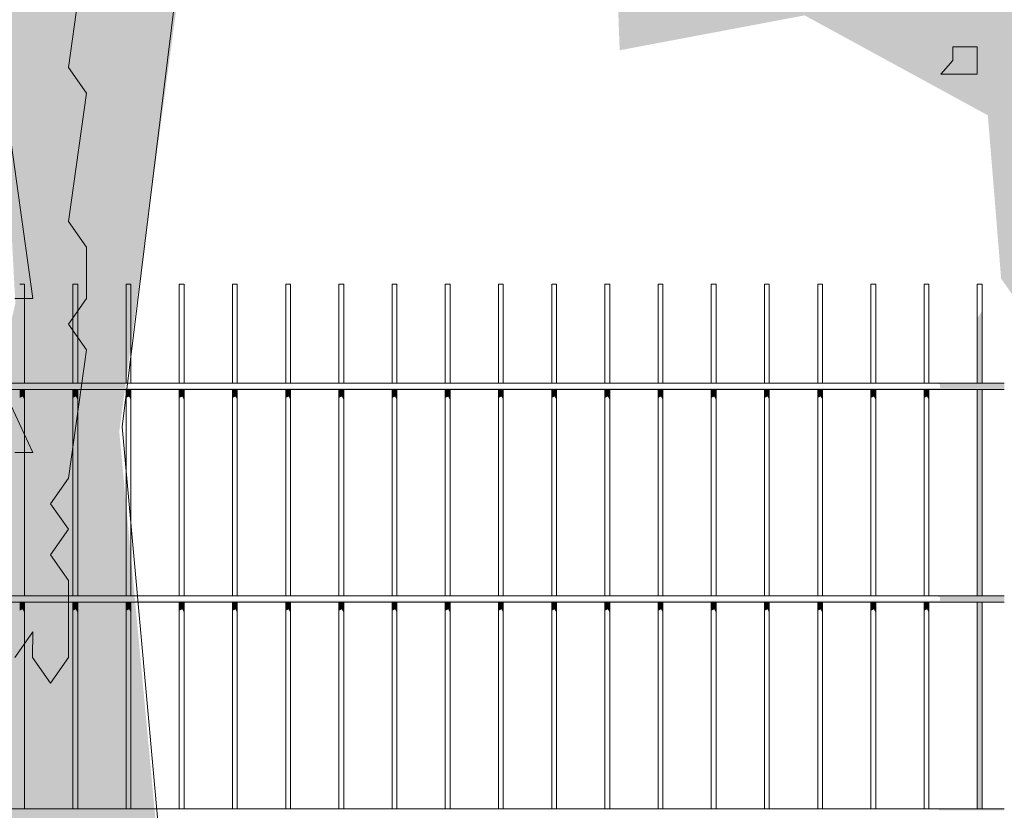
# Model space of a CAD drawing. Header units: metres. Extents: x -111 to -1, y -8 to 26.
# Tile 651 of 656: x -10.317 to -9.392, y 0.137 to 0.88. Entities that reach past the tile are written whole.
import ezdxf

# ---------------------------------------------------------------- set-up
doc = ezdxf.new("R2010")
doc.units = ezdxf.units.M
doc.header["$MEASUREMENT"] = 0
for name, color, linetype in [('40 Absturzsicherung', 7, 'Continuous'), ('60 Pflanzen außen', 7, 'Continuous'), ('94 Genehmigungsplanung Bemaßung', 7, 'Continuous')]:
    doc.layers.add(name, color=color, linetype=linetype)
doc.styles.add('ERSTELLTER_STIL_2', font='arial.ttf')
doc.dimstyles.new('ERSTELLTER_STIL__1', dxfattribs={"dimtxt": 0.25, "dimasz": 0.19, "dimexe": 0.18, "dimexo": 0.1, "dimgap": 0, "dimtad": 1, "dimtih": 1, "dimtoh": 1, "dimzin": 0, "dimdsep": 46, "dimtxsty": 'ERSTELLTER_STIL_2', "dimblk": 'ARROWHEAD_6', "dimblk1": 'ARROWHEAD_6', "dimblk2": 'ARROWHEAD_6', "dimcen": 0.09, "dimclrd": 7, "dimclre": 7, "dimclrt": 7, "dimazin": 0, "dimtfac": 1, "dimtdec": 4, "dimtmove": 0, "dimatfit": 3, "dimfxl": 1, "dimtolj": 1, "dimtzin": 0, "dimarcsym": 0})

# ---------------------------------------------------------------- blocks, each defined once
blk = doc.blocks.new('Laubbäume 27[13]_1', base_point=(-10.10976, -0.27385))
at = {"layer": '60 Pflanzen außen', "linetype": 'Continuous', "lineweight": 0, "true_color": 0xffffff}
h = blk.add_hatch(color=7, dxfattribs=at)
h.paths.add_polyline_path([(-9.02954, 1.64617), (-9.0348, 1.68258), (-9.47135, 1.53293), (-9.53446, 1.52485), (-9.68173, 1.47631), (-9.69488, 1.50868), (-9.48185, 1.67858), (-9.44503, 1.72308), (-9.32406, 1.76757), (-9.27672, 1.8323), (-9.13471, 1.90511), (-9.12681, 1.94961), (-9.27146, 1.86871), (-9.35562, 1.78375), (-9.42662, 1.77162), (-9.52656, 1.67858), (-9.65936, 1.60375), (-9.80534, 1.37923), (-10.03931, 1.24988), (-10.08227, 1.34627), (-10.07619, 1.41971), (-10.13929, 1.58964), (-10.11036, 1.64223), (-9.99202, 1.64222), (-9.82897, 1.67861), (-9.76586, 1.6867), (-9.67645, 1.71096), (-9.78689, 1.74738), (-9.86579, 1.69075), (-10.00779, 1.69077), (-10.13665, 1.65841), (-10.23657, 1.76361), (-10.2313, 1.85262), (-10.14715, 1.88902), (-10.10769, 2.02252), (-10.08139, 2.05084), (-9.92888, 1.93755), (-9.87366, 1.92945), (-9.86839, 1.96586), (-9.92888, 1.96587), (-10.02617, 2.03061), (-10.0472, 2.09534), (-9.91571, 2.19243), (-9.80263, 2.22073), (-9.70532, 2.32996), (-9.71452, 2.36839), (-9.78421, 2.26119), (-9.89203, 2.24097), (-10.06561, 2.12771), (-10.16816, 2.12772), (-10.18574, 2.16162), (-10.13817, 2.23478), (-9.83635, 2.41763), (-9.71144, 2.44459), (-9.57773, 2.76486), (-9.40241, 2.86936), (-9.31037, 2.89632), (-9.41555, 2.89633), (-9.59088, 2.77835), (-9.72459, 2.46482), (-9.76184, 2.46145), (-9.77718, 2.4918), (-10.09057, 2.29628), (-10.15212, 2.23283), (-10.16607, 2.25429), (-10.0646, 2.41037), (-9.88467, 2.58989), (-9.84836, 2.59379), (-9.72752, 2.69512), (-9.67204, 2.73576), (-9.81295, 2.66668), (-9.83144, 2.69107), (-9.79269, 2.73984), (-9.69933, 2.81706), (-9.81206, 2.74662), (-9.88957, 2.65314), (-9.92832, 2.68837), (-10.03136, 2.68973), (-10.02872, 2.67076), (-9.98733, 2.66399), (-9.94505, 2.68295), (-9.92128, 2.64637), (-9.94791, 2.62692), (-10.06966, 2.52938), (-10.11912, 2.52938), (-10.13687, 2.55085), (-10.13434, 2.56841), (-10.10389, 2.61523), (-10.11531, 2.64645), (-10.08486, 2.69327), (-10.1191, 2.74595), (-10.13685, 2.81229), (-10.03868, 2.92771), (-9.98085, 2.90897), (-9.91085, 2.93706), (-9.89867, 2.90896), (-9.90476, 2.89023), (-9.87128, 2.89257), (-9.89715, 2.95813), (-9.98237, 2.93238), (-10.01889, 2.98858), (-9.97018, 3.10564), (-9.68177, 3.31749), (-9.61557, 3.41933), (-9.58969, 3.41933), (-9.60187, 3.43338), (-9.57599, 3.47084), (-9.47707, 3.48956), (-9.36157, 3.58579), (-9.37053, 3.59959), (-9.34922, 3.6745), (-9.33704, 3.75411), (-9.36139, 3.75879), (-9.37205, 3.67685), (-9.39184, 3.56447), (-9.49077, 3.51297), (-9.51512, 3.51063), (-9.52577, 3.49893), (-9.54555, 3.51298), (-9.64905, 3.42168), (-9.66426, 3.45211), (-9.68405, 3.36549), (-9.97018, 3.13139), (-10.0204, 3.1033), (-10.03562, 3.09862), (-10.05273, 3.12562), (-9.87394, 3.26652), (-9.85104, 3.29497), (-9.84928, 3.31936), (-10.02367, 3.15678), (-10.03512, 3.1744), (-10.03511, 3.22724), (-9.9347, 3.36679), (-9.88562, 3.60104), (-9.84819, 3.65862), (-9.86932, 3.67759), (-9.78301, 3.77649), (-9.56371, 3.87267), (-9.54697, 3.89706), (-9.50999, 3.87131), (-9.49854, 3.87537), (-9.52848, 3.8957), (-9.51526, 3.92144), (-9.72047, 3.82662), (-9.78344, 3.80291), (-9.83233, 3.72772), (-9.84906, 3.75618), (-9.8169, 3.94112), (-9.78211, 3.99463), (-9.8006, 3.99734), (-9.81546, 4.01772), (-9.67594, 4.21282), (-9.62522, 4.21281), (-9.49965, 4.36108), (-9.65565, 4.21867), (-9.66072, 4.23623), (-9.44764, 4.4957), (-9.44003, 4.52496), (-9.53389, 4.40596), (-9.66199, 4.26159), (-9.72541, 4.16404), (-9.7457, 4.16405), (-9.76599, 4.19331), (-9.81292, 4.12113), (-9.82814, 4.11333), (-9.84716, 4.13674), (-9.71145, 4.29281), (-9.58552, 4.54893), (-9.56758, 4.55979), (-9.55172, 4.60206), (-9.51471, 4.83781), (-9.51154, 4.87846), (-9.51153, 4.92235), (-9.5221, 4.93861), (-9.52633, 4.88821), (-9.57918, 4.83294), (-9.55064, 4.83456), (-9.52845, 4.80854), (-9.56018, 4.61019), (-9.63153, 4.47815), (-9.66704, 4.4684), (-9.67846, 4.44694), (-9.66578, 4.42938), (-9.681, 4.3611), (-9.76091, 4.26355), (-9.78247, 4.27526), (-9.78246, 4.33379), (-9.79641, 4.33965), (-9.82939, 4.28892), (-9.95112, 4.43136), (-9.92194, 4.5016), (-9.96761, 4.42941), (-10.00058, 4.47429), (-9.91559, 4.6967), (-10.00057, 4.5016), (-10.02213, 4.53282), (-10.01579, 4.47234), (-10.03482, 4.44698), (-10.06779, 4.49771), (-10.05256, 4.56989), (-10.08932, 4.74354), (-10.08754, 4.78412), (-10.08449, 4.8567), (-10.05405, 4.95972), (-10.05053, 5.13969), (-10.05051, 5.27792), (-10.0505, 5.46672), (-10.07459, 5.54763), (-10.07462, 5.32175), (-10.07463, 5.16329), (-10.10313, 5.04529), (-10.08448, 4.99718), (-10.08601, 4.9527), (-10.14612, 4.893), (-10.18645, 4.95505), (-10.11646, 4.78179), (-10.07083, 4.5219), (-10.08148, 4.49381), (-10.0328, 4.32991), (-10.01606, 4.31118), (-10.03281, 4.28543), (-10.07085, 4.28075), (-10.05411, 4.24797), (-10.08305, 4.02555), (-10.08458, 3.96936), (-10.10132, 3.94829), (-10.13783, 4.06302), (-10.14543, 4.13794), (-10.16978, 4.20818), (-10.2215, 4.42826), (-10.20477, 4.2831), (-10.15457, 4.09111), (-10.15153, 4.01151), (-10.15154, 3.99746), (-10.11654, 3.94829), (-10.1348, 3.92254), (-10.10286, 3.79845), (-10.1196, 3.72821), (-10.10288, 3.53389), (-10.16985, 3.45663), (-10.20333, 3.41683), (-10.27029, 3.43791), (-10.28703, 3.47069), (-10.15157, 3.6533), (-10.1546, 3.7329), (-10.17287, 3.72822), (-10.19114, 3.62521), (-10.23526, 3.69311), (-10.22158, 3.58541), (-10.30072, 3.49879), (-10.43614, 3.70717), (-10.4544, 3.74932), (-10.49491, 3.92192), (-10.54069, 4.06826), (-10.54069, 4.13058), (-10.54068, 4.18071), (-10.52482, 4.2593), (-10.52041, 4.3013), (-10.52041, 4.40156), (-10.53626, 4.40563), (-10.55477, 4.16175), (-10.55302, 4.11839), (-10.51107, 3.89367), (-10.50157, 3.84766), (-10.40724, 3.58308), (-10.41638, 3.55265), (-10.49398, 3.68845), (-10.58374, 3.90385), (-10.65678, 4.01624), (-10.66972, 3.97527), (-10.55332, 3.79615), (-10.5381, 3.73294), (-10.55028, 3.71421), (-10.50691, 3.68494), (-10.45594, 3.6065), (-10.40726, 3.41685), (-10.41943, 3.3911), (-10.35401, 3.22486), (-10.33324, 3.10468), (-10.36812, 3.05103), (-10.35417, 3.02956), (-10.50384, 2.74668), (-10.57992, 2.86375), (-10.54695, 2.90667), (-10.47846, 2.90666), (-10.45944, 2.93983), (-10.56215, 3.00617), (-10.57483, 3.02763), (-10.57611, 2.9652), (-10.58879, 2.93984), (-10.62303, 3.01203), (-10.62302, 3.08032), (-10.44799, 3.29492), (-10.58623, 3.17201), (-10.62809, 3.12324), (-10.72699, 3.27543), (-10.72382, 3.29007), (-10.77644, 3.37104), (-10.75995, 3.3886), (-10.79166, 3.39055), (-10.9641, 3.69884), (-10.94507, 3.8237), (-10.91336, 3.9115), (-10.89179, 4.01685), (-10.90827, 3.99734), (-10.93238, 3.87638), (-10.97677, 3.85102), (-11.00974, 3.92321), (-10.99451, 4.0032), (-10.94631, 4.1066), (-10.91206, 4.15928), (-10.88036, 4.16123), (-10.91205, 4.25098), (-10.90571, 4.29585), (-10.9463, 4.23342), (-10.93489, 4.21391), (-10.96026, 4.11831), (-10.98081, 4.09217), (-10.99755, 4.02428), (-11.01506, 3.98799), (-11.0782, 4.08516), (-11.07363, 4.14369), (-11.17862, 4.30524), (-11.19536, 4.38485), (-11.20449, 4.37783), (-11.20145, 4.34505), (-11.21668, 4.20457), (-11.22581, 4.19287), (-11.17864, 4.08751), (-11.17865, 4.04302), (-11.19615, 4.02078), (-11.23952, 4.08751), (-11.3156, 4.14371), (-11.28213, 4.08518), (-11.11398, 3.92712), (-11.02953, 3.79717), (-11.04475, 3.77376), (-10.97932, 3.67308), (-10.95803, 3.55368), (-10.95955, 3.5326), (-10.97934, 3.50217), (-11.12846, 3.73163), (-11.1452, 3.73163), (-11.06303, 3.58178), (-10.84462, 3.27043), (-10.75511, 3.02541), (-10.73879, 3.00432), (-10.76415, 2.98318), (-10.79374, 2.98481), (-10.82333, 3.00758), (-10.8096, 2.97994), (-10.67116, 2.88075), (-10.64052, 2.81246), (-10.63947, 2.78481), (-10.65638, 2.77018), (-10.98187, 2.86777), (-11.02562, 2.89691), (-11.07279, 2.93905), (-11.12758, 2.91096), (-10.85214, 2.79856), (-10.84606, 2.76578), (-10.77149, 2.77982), (-10.75475, 2.76343), (-10.74257, 2.7845), (-10.61018, 2.74234), (-10.59039, 2.71425), (-10.5904, 2.65806), (-10.61095, 2.63582), (-10.54932, 2.54099), (-10.53716, 2.40988), (-10.45196, 2.18277), (-10.45197, 2.08209), (-10.47023, 2.06805), (-10.77307, 2.09383), (-10.77307, 2.11256), (-10.77307, 2.17343), (-10.79741, 2.1828), (-10.79742, 2.11022), (-10.81343, 2.07947), (-10.84516, 2.08451), (-10.79517, 2.00758), (-10.80765, 1.99403), (-10.59483, 1.79755), (-10.47301, 1.71963), (-10.4576, 1.69366), (-10.45761, 1.6293), (-10.44146, 1.65414), (-10.42054, 1.6547), (-10.40697, 1.63381), (-10.40697, 1.58526), (-10.41643, 1.57139), (-10.4073, 1.5461), (-10.33975, 1.44214), (-10.33558, 1.3929), (-10.30381, 1.34402), (-10.38296, 1.2457), (-10.42207, 1.2464), (-10.45173, 1.29204), (-10.40677, 1.36119), (-10.40676, 1.46416), (-10.45833, 1.3022), (-10.5826, 1.49342), (-10.60467, 1.48991), (-10.52022, 1.35996), (-10.45479, 1.21948), (-10.45479, 1.19607), (-10.47001, 1.17734), (-10.70892, 1.43724), (-10.54001, 1.21246), (-10.55676, 1.19842), (-10.68915, 1.24292), (-10.89153, 1.43258), (-10.99501, 1.51687), (-11.12738, 1.77677), (-11.2065, 1.943), (-11.29629, 2.00857), (-11.03001, 1.56136), (-11.04371, 1.53561), (-11.13349, 1.58712), (-10.8282, 1.36569), (-10.80935, 1.33926), (-10.82587, 1.31839), (-10.79166, 1.31793), (-10.74014, 1.2451), (-10.47016, 1.15539), (-10.39678, 1.04248), (-10.38736, 1.0517), (-10.336, 0.93126), (-10.336, 0.88421), (-10.33906, 0.86163), (-10.33173, 0.80988), (-10.32142, 0.61378), (-10.33798, 0.54241), (-10.35684, 0.2353), (-10.33911, 0.20801), (-10.37279, -0.17775), (-10.37279, -0.27373), (-10.35934, -0.25021), (-10.32203, -0.25021), (-10.3043, -0.27091), (-10.27127, -0.22716), (-10.23732, -0.22716), (-10.22142, -0.25163), (-10.20399, -0.22482), (-10.15446, -0.24834), (-10.22375, 0.49335), (-10.16791, 0.90697), (-10.12351, 1.02013), (-10.07404, 1.09622), (-10.00403, 1.17074), (-9.95525, 1.17696), (-9.62125, 1.44394), (-9.48976, 1.50461)])
h.paths.add_polyline_path([(-9.81332, 4.06667), (-9.8666, 3.86767), (-9.85392, 3.85011), (-9.86407, 3.82474), (-9.86408, 3.75451), (-9.89959, 3.69988), (-9.8996, 3.62769), (-9.94906, 3.6277), (-10.01627, 3.62185), (-10.03402, 3.66282), (-10.03401, 3.75257), (-9.96362, 3.86085), (-9.91352, 3.95547), (-9.86722, 4.02668)], flags=0)
h.paths.add_polyline_path([(-9.87799, 4.09204), (-10.05239, 3.82379), (-10.03272, 4.01401), (-9.99974, 4.12327), (-10.01876, 4.16034), (-10.0048, 4.1857), (-10.00099, 4.23058), (-9.96167, 4.37885), (-9.85515, 4.28324), (-9.84628, 4.2052)], flags=0)
h.paths.add_polyline_path([(-9.84942, 2.61655), (-9.8845, 2.5918), (-9.88624, 2.59099), (-10.01513, 2.4806), (-10.03225, 2.49718), (-9.98394, 2.5715), (-9.92445, 2.63932), (-9.87055, 2.63931)], flags=0)
h.paths.add_polyline_path([(-9.9712, 3.55724), (-10.03697, 3.28472), (-10.06619, 3.22854), (-10.06985, 3.14706), (-10.08446, 3.14706), (-10.08811, 3.19763), (-10.1155, 3.22292), (-10.01686, 3.53196)], flags=0)
h.paths.add_polyline_path([(-10.08862, 2.39583), (-10.11144, 2.40286), (-10.18603, 2.28814), (-10.18298, 2.33965), (-10.13426, 2.48949), (-10.06426, 2.47543)], flags=0)
h.paths.add_polyline_path([(-10.12974, 2.08679), (-10.13735, 2.05167), (-10.20128, 1.91822), (-10.21344, 2.01656), (-10.183, 2.11255)], flags=0)
h.paths.add_polyline_path([(-10.17117, 3.12583), (-10.18519, 3.10754), (-10.22299, 3.10232), (-10.27056, 3.07815), (-10.27055, 3.10167), (-10.28669, 3.1265), (-10.25483, 3.19641), (-10.23784, 3.18007), (-10.18771, 3.31859)], flags=0)
h.paths.add_polyline_path([(-10.19748, 2.98165), (-10.21758, 2.89455), (-10.26232, 2.96339), (-10.21574, 3.06593), (-10.20661, 3.0266), (-10.22122, 3.00974)], flags=0)
h.paths.add_polyline_path([(-10.23716, 3.34838), (-10.22188, 3.31733), (-10.25857, 3.31074), (-10.30567, 3.24677), (-10.32097, 3.17902), (-10.32096, 3.22607), (-10.3711, 3.34369), (-10.35642, 3.36156), (-10.35641, 3.41519), (-10.37231, 3.43966), (-10.39004, 3.57891), (-10.3191, 3.49046), (-10.28669, 3.43965), (-10.26988, 3.41377), (-10.22126, 3.36908)], flags=0)
h.paths.add_polyline_path([(-10.42084, 1.70483), (-10.50453, 1.80317), (-10.62703, 1.85118), (-10.66887, 1.91557), (-10.77387, 1.99518), (-10.77691, 2.06308), (-10.58285, 2.06103), (-10.45045, 2.02122), (-10.36829, 1.89478), (-10.38351, 1.87137), (-10.32078, 1.71216), (-10.3208, 1.48718)], flags=0)
h.paths.add_polyline_path([(-10.32077, 3.02745), (-10.33913, 2.86148), (-10.35235, 2.83099), (-10.323, 2.76776), (-10.3751, 2.75986), (-10.38538, 2.73728), (-10.40373, 2.75874), (-10.42134, 2.76326), (-10.41987, 2.81068), (-10.38867, 2.85866), (-10.37436, 2.84229), (-10.35748, 2.8389), (-10.3472, 2.87616), (-10.36885, 2.90947), (-10.37142, 2.92923), (-10.356, 2.95858)], flags=0)
h.paths.add_polyline_path([(-10.33839, 2.56864), (-10.35666, 2.54288), (-10.33535, 2.52415), (-10.33536, 2.44923), (-10.37722, 2.38485), (-10.35667, 2.35324), (-10.33538, 2.21042), (-10.35517, 2.17999), (-10.36886, 2.21277), (-10.38865, 2.18467), (-10.35365, 2.10507), (-10.37192, 2.08868), (-10.48754, 2.49607), (-10.47384, 2.52885), (-10.49818, 2.62016), (-10.46925, 2.7302), (-10.33382, 2.63887)], flags=0)
h.paths.add_polyline_path([(-10.55585, 2.93297), (-10.55646, 2.95556), (-10.53994, 2.98472), (-10.48919, 2.93297)], flags=0)
h.paths.add_polyline_path([(-10.6921, 3.00652), (-10.76108, 3.12621), (-10.74126, 3.12621), (-10.72511, 3.15105), (-10.77868, 3.1996), (-10.87333, 3.48414), (-10.7596, 3.24815), (-10.70823, 3.15105), (-10.70604, 3.12056), (-10.72218, 3.10024), (-10.65834, 3.03136), (-10.65835, 2.91168)], flags=0)
h.paths.add_polyline_path([(-10.98018, 3.75646), (-10.99294, 3.75923), (-10.9942, 3.78069), (-11.11023, 3.95923), (-11.19454, 4.16117), (-11.17424, 4.28213), (-11.09056, 4.10458), (-11.08041, 4.06556), (-11.03092, 3.99733), (-11.02725, 3.94935)], flags=0)
at = {"layer": '60 Pflanzen außen', "color": 8, "linetype": 'Continuous', "lineweight": 18}
for p, q in [((-10.25458, 0.95618), (-10.27143, 0.83559)), ((-10.22096, 0.49794), (-10.17042, 0.90794)), ((-10.30511, 0.61854), (-10.33876, 0.85972)), ((-10.27143, 0.83559), (-10.2546, 0.81148)), ((-10.2546, 0.81148), (-10.27144, 0.69089)), ((-10.27144, 0.69089), (-10.25461, 0.66677)), ((-10.25461, 0.66677), (-10.25461, 0.61853)), ((-10.32195, 0.61854), (-10.30511, 0.61854)), ((-10.25461, 0.61853), (-10.27145, 0.59441)), ((-10.27145, 0.59441), (-10.25462, 0.5703)), ((-10.25462, 0.5703), (-10.27146, 0.44971)), ((-10.30513, 0.47383), (-10.33879, 0.54619)), ((-10.1537, -0.24973), (-10.22096, 0.49794)), ((-10.32196, 0.47383), (-10.30513, 0.47383)), ((-10.27146, 0.44971), (-10.2883, 0.42559)), ((-10.2883, 0.42559), (-10.27147, 0.40147)), ((-10.27147, 0.40147), (-10.2883, 0.37735)), ((-10.2883, 0.37735), (-10.27147, 0.35323)), ((-10.27147, 0.35323), (-10.27148, 0.28088)), ((-10.30514, 0.305), (-10.32198, 0.28089)), ((-10.30515, 0.28088), (-10.30514, 0.305)), ((-10.28832, 0.25676), (-10.30515, 0.28088)), ((-10.27148, 0.28088), (-10.28832, 0.25676))]:
    blk.add_line(p, q, dxfattribs=at)
blk = doc.blocks.new('Laubbäume 27[14]_1', base_point=(-8.3502, -0.26678))
at = {"layer": '60 Pflanzen außen', "linetype": 'Continuous', "lineweight": 0, "true_color": 0xffffff}
blk.add_hatch(color=7, dxfattribs=at).paths.add_polyline_path([(-6.64752, 2.50646), (-6.8906, 2.5734), (-6.96756, 2.71812), (-7.12733, 2.91002), (-7.18542, 2.995), (-7.14426, 3.04708), (-7.09342, 3.00596), (-6.96027, 2.92919), (-6.96997, 2.81954), (-6.88766, 2.74556), (-6.80776, 2.84694), (-6.59229, 2.84966), (-6.57047, 3.08266), (-6.58014, 3.24714), (-6.53413, 3.36226), (-6.60675, 3.52126), (-6.74716, 3.60625), (-6.79558, 3.57885), (-6.81496, 3.52402), (-6.90625, 3.4876), (-6.93116, 3.62546), (-6.86336, 3.67754), (-6.77861, 3.81733), (-6.97954, 3.94828), (-6.93595, 4.14355), (-7.15867, 4.23952), (-7.24719, 4.35962), (-7.1661, 4.51419), (-7.24277, 4.83394), (-7.3857, 4.94448), (-7.49209, 4.98781), (-7.49292, 5.07974), (-7.55279, 5.21011), (-7.63106, 5.1785), (-7.73463, 5.25484), (-7.68589, 5.35888), (-7.64949, 5.50483), (-7.65905, 5.68246), (-7.7985, 5.69235), (-8.0234, 5.67094), (-8.19072, 5.63646), (-8.43624, 5.51818), (-8.46964, 5.38978), (-8.65561, 5.3569), (-8.67251, 5.30041), (-8.56553, 5.199), (-8.69627, 5.13651), (-8.78924, 5.12007), (-8.79215, 5.05428), (-8.88406, 5.01482), (-9.03041, 4.76483), (-9.00138, 4.58391), (-8.92875, 4.47206), (-8.90262, 4.36021), (-9.02173, 4.39312), (-9.14665, 4.4326), (-9.15877, 4.72866), (-9.33254, 4.92275), (-9.40808, 4.91289), (-9.59986, 4.54207), (-9.62892, 4.39976), (-9.72771, 4.27147), (-9.5678, 4.13856), (-9.3892, 3.94007), (-9.34933, 3.83147), (-9.41851, 3.71744), (-9.51047, 3.75446), (-9.56292, 3.81782), (-9.57159, 3.67116), (-9.61518, 3.5988), (-9.73895, 3.71082), (-9.86196, 3.72222), (-9.82015, 3.4759), (-10.09722, 3.42274), (-10.24688, 3.33857), (-10.30272, 3.13327), (-10.31385, 2.96437), (-10.30969, 2.74173), (-10.30134, 2.56647), (-10.10892, 2.37224), (-10.12566, 2.28698), (-10.02945, 2.20171), (-10.03364, 2.06908), (-9.93847, 1.91046), (-9.77847, 1.818), (-9.93746, 1.66643), (-9.87054, 1.53853), (-9.81196, 1.64274), (-9.72683, 1.69483), (-9.64881, 1.50535), (-9.66102, 1.36564), (-9.55378, 1.34511), (-9.69904, 1.2022), (-9.76181, 1.07905), (-9.75346, 0.85168), (-9.57966, 0.88449), (-9.40744, 0.79057), (-9.39496, 0.63716), (-9.28238, 0.47547), (-9.19328, 0.37266), (-9.11497, 0.42006), (-9.07026, 0.7085), (-9.02842, 0.77955), (-8.97265, 0.72033), (-8.90292, 0.74796), (-8.86257, 0.76139), (-8.87501, 0.92164), (-8.74949, 1.044), (-8.67977, 1.04399), (-8.52986, 0.98477), (-8.46711, 0.96897), (-8.29581, 0.81647), (-8.25052, 0.49709), (-8.28452, 0.38212), (-8.26188, 0.22882), (-8.27322, 0.08829), (-8.26189, 0.04997), (-8.27323, -0.01391), (-8.2619, -0.02668), (-8.28458, -0.17998), (-8.30725, -0.23108), (-8.26192, -0.21831), (-8.23926, -0.19276), (-8.1826, -0.23109), (-8.14861, -0.21832), (-8.13728, -0.20555), (-8.10328, -0.2311), (-8.09195, -0.24388), (-8.04663, -0.2311), (-8.01263, -0.23111), (-8.04662, -0.16723), (-8.0576, 0.09315), (-8.04659, 0.20324), (-8.05792, 0.21602), (-8.04658, 0.22879), (-8.06923, 0.3821), (-8.05255, 0.4573), (-7.94306, 0.413), (-7.8131, 0.31465), (-7.76952, 0.34425), (-7.75376, 0.41662), (-7.7085, 0.47254), (-7.67655, 0.3903), (-7.61702, 0.33762), (-7.54569, 0.37321), (-7.52194, 0.49337), (-7.53725, 0.72538), (-7.46144, 0.69769), (-7.48176, 0.80343), (-7.4207, 0.85825), (-7.39706, 0.93608), (-7.3153, 0.94428), (-7.30627, 0.87211), (-7.24777, 0.83099), (-7.24173, 0.69849), (-7.14894, 0.56142), (-7.02787, 0.73959), (-7.08636, 0.89722), (-7.21581, 1.09558), (-7.15493, 1.13251), (-6.98346, 0.93376), (-6.90881, 0.96345), (-7.0359, 1.15306), (-7.03428, 1.31754), (-6.95519, 1.26042), (-6.82, 1.40889), (-6.92085, 1.63962), (-6.86646, 1.65332), (-6.77358, 1.60306), (-6.69789, 1.67275), (-6.7711, 1.93568), (-6.71148, 2.04265), (-6.60978, 2.14133), (-6.58905, 2.27005)])
at = {"layer": '60 Pflanzen außen', "color": 8, "linetype": 'Continuous', "lineweight": 18}
for p, q in [((-9.4176, 0.8549), (-9.44026, 0.8549)), ((-9.44026, 0.8549), (-9.44026, 0.84213)), ((-9.4176, 0.82935), (-9.4176, 0.8549)), ((-9.44026, 0.84213), (-9.45159, 0.82935)), ((-9.45159, 0.82935), (-9.4176, 0.82935))]:
    blk.add_line(p, q, dxfattribs=at)
blk = doc.blocks.new('*D130', base_point=(-27236.13209, 0))
at = {"layer": '94 Genehmigungsplanung Bemaßung', "color": 7, "linetype": 'Continuous', "lineweight": 13}
for p, q in [((-17.34109, 9.38425), (-17.34109, 9.75925)), ((-2.34191, 9.38425), (-2.34191, 9.75925)), ((-17.24109, 9.67175), (-17.44109, 9.47175)), ((-2.44191, 9.47175), (-2.24191, 9.67175)), ((-17.34109, 9.57175), (-2.34191, 9.57175)), ((-2.34191, 9.57175), (-2.19191, 9.57175))]:
    blk.add_line(p, q, dxfattribs=at)
at = {"layer": '94 Genehmigungsplanung Bemaßung', "color": 7, "lineweight": 13, "insert": (-10.27049, 9.62175), "char_height": 0.25, "attachment_point": 7, "style": 'ERSTELLTER_STIL_2'}
blk.add_mtext('\\A1;{\\pql;\\fArial|b0|i0|c0|p0;\\W1.000000;15,00}', dxfattribs=at)
blk = doc.blocks.new('ARROWHEAD_6')
at = {"color": 0, "linetype": 'Continuous', "lineweight": 0}
for p, q in [((-0.5, -0.5), (0.5, 0.5)), ((0, 0), (-1, 0))]:
    blk.add_line(p, q, dxfattribs=at)

msp = doc.modelspace()

# ---------------------------------------------------------------- hatches: boundary and pattern name
at = {"layer": '40 Absturzsicherung', "linetype": 'Continuous', "lineweight": 0, "true_color": 0x000000}
for points in [[(-9.39199, 0.63191), (-9.39199, -0.1759), (-9.39198, -0.17649)], [(-9.41734, 0.60005), (-9.41734, 0.53891), (-9.41454, 0.53891), (-9.41454, 0.60401)], [(-9.41454, 0.60401), (-9.41454, 0.53891), (-9.41282, 0.53891), (-9.41282, 0.60645)], [(-9.45512, 0.53891), (-9.45252, 0.53741), (-9.39199, 0.53741), (-9.39199, 0.53891)], [(-9.45252, 0.53741), (-9.45252, 0.53441), (-9.39199, 0.53441), (-9.39199, 0.53741)], [(-10.91532, 0.53441), (-10.91532, 0.53291), (-9.39199, 0.53291), (-9.39199, 0.53441)], [(-10.31734, 0.53291), (-10.31734, 0.52504), (-10.31454, 0.52632), (-10.31454, 0.53291)], [(-10.31454, 0.52632), (-10.31282, 0.52296), (-10.31282, 0.53291), (-10.31454, 0.53291)], [(-10.26454, 0.53291), (-10.26734, 0.53291), (-10.26734, 0.52504), (-10.26454, 0.52632)], [(-10.26454, 0.53291), (-10.26454, 0.52632), (-10.26282, 0.52296), (-10.26282, 0.53291)], [(-10.21454, 0.53291), (-10.21734, 0.53291), (-10.21734, 0.52504), (-10.21454, 0.52632)], [(-10.21454, 0.53291), (-10.21454, 0.52632), (-10.21282, 0.52296), (-10.21282, 0.53291)], [(-10.16454, 0.53291), (-10.16734, 0.53291), (-10.16734, 0.52504), (-10.16454, 0.52632)], [(-10.16454, 0.52632), (-10.16282, 0.52296), (-10.16282, 0.53291), (-10.16454, 0.53291)], [(-10.11734, 0.52504), (-10.11454, 0.52632), (-10.11454, 0.53291), (-10.11734, 0.53291)], [(-10.11282, 0.53291), (-10.11454, 0.53291), (-10.11454, 0.52632), (-10.11282, 0.52296)], [(-10.06734, 0.52504), (-10.06454, 0.52632), (-10.06454, 0.53291), (-10.06734, 0.53291)], [(-10.06454, 0.53291), (-10.06454, 0.52632), (-10.06282, 0.52296), (-10.06282, 0.53291)], [(-10.01734, 0.52504), (-10.01454, 0.52632), (-10.01454, 0.53291), (-10.01734, 0.53291)], [(-10.01454, 0.53291), (-10.01454, 0.52632), (-10.01282, 0.52296), (-10.01282, 0.53291)], [(-9.96734, 0.52504), (-9.96454, 0.52632), (-9.96454, 0.53291), (-9.96734, 0.53291)], [(-9.96454, 0.52632), (-9.96282, 0.52296), (-9.96282, 0.53291), (-9.96454, 0.53291)], [(-9.91734, 0.52504), (-9.91454, 0.52632), (-9.91454, 0.53291), (-9.91734, 0.53291)], [(-9.91454, 0.53291), (-9.91454, 0.52632), (-9.91282, 0.52296), (-9.91282, 0.53291)], [(-9.86734, 0.52504), (-9.86454, 0.52632), (-9.86454, 0.53291), (-9.86734, 0.53291)], [(-9.86282, 0.53291), (-9.86454, 0.53291), (-9.86454, 0.52632), (-9.86282, 0.52296)], [(-9.81734, 0.52504), (-9.81454, 0.52632), (-9.81454, 0.53291), (-9.81734, 0.53291)], [(-9.81454, 0.52632), (-9.81282, 0.52296), (-9.81282, 0.53291), (-9.81454, 0.53291)], [(-9.76734, 0.52504), (-9.76454, 0.52632), (-9.76454, 0.53291), (-9.76734, 0.53291)], [(-9.76454, 0.52632), (-9.76282, 0.52296), (-9.76282, 0.53291), (-9.76454, 0.53291)], [(-9.71734, 0.52504), (-9.71454, 0.52632), (-9.71454, 0.53291), (-9.71734, 0.53291)], [(-9.71454, 0.52632), (-9.71282, 0.52296), (-9.71282, 0.53291), (-9.71454, 0.53291)], [(-9.66734, 0.52504), (-9.66454, 0.52632), (-9.66454, 0.53291), (-9.66734, 0.53291)], [(-9.66454, 0.52632), (-9.66282, 0.52296), (-9.66282, 0.53291), (-9.66454, 0.53291)], [(-9.61734, 0.52504), (-9.61454, 0.52632), (-9.61454, 0.53291), (-9.61734, 0.53291)], [(-9.61454, 0.52632), (-9.61282, 0.52296), (-9.61282, 0.53291), (-9.61454, 0.53291)], [(-9.56734, 0.52504), (-9.56454, 0.52632), (-9.56454, 0.53291), (-9.56734, 0.53291)], [(-9.56454, 0.52632), (-9.56282, 0.52296), (-9.56282, 0.53291), (-9.56454, 0.53291)], [(-9.51734, 0.52504), (-9.51454, 0.52632), (-9.51454, 0.53291), (-9.51734, 0.53291)], [(-9.51454, 0.52632), (-9.51282, 0.52296), (-9.51282, 0.53291), (-9.51454, 0.53291)], [(-9.46734, 0.52504), (-9.46454, 0.52632), (-9.46454, 0.53291), (-9.46734, 0.53291)], [(-9.46454, 0.52632), (-9.46282, 0.52296), (-9.46282, 0.53291), (-9.46454, 0.53291)], [(-9.41454, 0.53291), (-9.41734, 0.53291), (-9.41734, 0.33891), (-9.41454, 0.33891)], [(-9.41454, 0.53291), (-9.41454, 0.33891), (-9.41282, 0.33891), (-9.41282, 0.53291)], [(-10.91532, 0.33441), (-10.91532, 0.33291), (-9.39199, 0.33291), (-9.39199, 0.33441)], [(-9.45512, 0.33891), (-9.45252, 0.33741), (-9.39199, 0.33741), (-9.39199, 0.33891)], [(-9.45252, 0.33741), (-9.45252, 0.33441), (-9.39199, 0.33441), (-9.39199, 0.33741)], [(-10.31734, 0.33291), (-10.31734, 0.32504), (-10.31454, 0.32632), (-10.31454, 0.33291)], [(-10.31454, 0.32632), (-10.31282, 0.32296), (-10.31282, 0.33291), (-10.31454, 0.33291)], [(-10.26734, 0.33291), (-10.26734, 0.32504), (-10.26454, 0.32632), (-10.26454, 0.33291)], [(-10.26454, 0.33291), (-10.26454, 0.32632), (-10.26282, 0.32296), (-10.26282, 0.33291)], [(-10.21454, 0.33291), (-10.21734, 0.33291), (-10.21734, 0.32504), (-10.21454, 0.32632)], [(-10.21454, 0.33291), (-10.21454, 0.32632), (-10.21282, 0.32296), (-10.21282, 0.33291)], [(-10.16454, 0.33291), (-10.16734, 0.33291), (-10.16734, 0.32504), (-10.16454, 0.32632)], [(-10.16454, 0.32632), (-10.16282, 0.32296), (-10.16282, 0.33291), (-10.16454, 0.33291)], [(-10.11734, 0.32504), (-10.11454, 0.32632), (-10.11454, 0.33291), (-10.11734, 0.33291)], [(-10.11282, 0.33291), (-10.11454, 0.33291), (-10.11454, 0.32632), (-10.11282, 0.32296)], [(-10.06734, 0.32504), (-10.06454, 0.32632), (-10.06454, 0.33291), (-10.06734, 0.33291)], [(-10.06454, 0.33291), (-10.06454, 0.32632), (-10.06282, 0.32296), (-10.06282, 0.33291)], [(-10.01454, 0.33291), (-10.01734, 0.33291), (-10.01734, 0.32504), (-10.01454, 0.32632)], [(-10.01454, 0.33291), (-10.01454, 0.32632), (-10.01282, 0.32296), (-10.01282, 0.33291)], [(-9.96734, 0.32504), (-9.96454, 0.32632), (-9.96454, 0.33291), (-9.96734, 0.33291)], [(-9.96454, 0.32632), (-9.96282, 0.32296), (-9.96282, 0.33291), (-9.96454, 0.33291)], [(-9.91734, 0.32504), (-9.91454, 0.32632), (-9.91454, 0.33291), (-9.91734, 0.33291)], [(-9.91454, 0.33291), (-9.91454, 0.32632), (-9.91282, 0.32296), (-9.91282, 0.33291)], [(-9.86734, 0.32504), (-9.86454, 0.32632), (-9.86454, 0.33291), (-9.86734, 0.33291)], [(-9.86454, 0.33291), (-9.86454, 0.32632), (-9.86282, 0.32296), (-9.86282, 0.33291)], [(-9.81734, 0.32504), (-9.81454, 0.32632), (-9.81454, 0.33291), (-9.81734, 0.33291)], [(-9.81454, 0.32632), (-9.81282, 0.32296), (-9.81282, 0.33291), (-9.81454, 0.33291)], [(-9.76734, 0.32504), (-9.76454, 0.32632), (-9.76454, 0.33291), (-9.76734, 0.33291)], [(-9.76454, 0.32632), (-9.76282, 0.32296), (-9.76282, 0.33291), (-9.76454, 0.33291)], [(-9.71734, 0.32504), (-9.71454, 0.32632), (-9.71454, 0.33291), (-9.71734, 0.33291)], [(-9.71454, 0.32632), (-9.71282, 0.32296), (-9.71282, 0.33291), (-9.71454, 0.33291)], [(-9.66734, 0.32504), (-9.66454, 0.32632), (-9.66454, 0.33291), (-9.66734, 0.33291)], [(-9.66454, 0.32632), (-9.66282, 0.32296), (-9.66282, 0.33291), (-9.66454, 0.33291)], [(-9.61734, 0.32504), (-9.61454, 0.32632), (-9.61454, 0.33291), (-9.61734, 0.33291)], [(-9.61454, 0.32632), (-9.61282, 0.32296), (-9.61282, 0.33291), (-9.61454, 0.33291)], [(-9.56734, 0.32504), (-9.56454, 0.32632), (-9.56454, 0.33291), (-9.56734, 0.33291)], [(-9.56454, 0.32632), (-9.56282, 0.32296), (-9.56282, 0.33291), (-9.56454, 0.33291)], [(-9.51734, 0.32504), (-9.51454, 0.32632), (-9.51454, 0.33291), (-9.51734, 0.33291)], [(-9.51454, 0.32632), (-9.51282, 0.32296), (-9.51282, 0.33291), (-9.51454, 0.33291)], [(-9.46734, 0.32504), (-9.46454, 0.32632), (-9.46454, 0.33291), (-9.46734, 0.33291)], [(-9.46454, 0.32632), (-9.46282, 0.32296), (-9.46282, 0.33291), (-9.46454, 0.33291)], [(-9.41734, 0.13891), (-9.41454, 0.13891), (-9.41454, 0.33291), (-9.41734, 0.33291)], [(-9.41282, 0.33291), (-9.41454, 0.33291), (-9.41454, 0.13891), (-9.41282, 0.13891)], [(-9.45512, 0.13891), (-9.45252, 0.13741), (-9.39199, 0.13741), (-9.39199, 0.13891)]]:
    msp.add_hatch(color=18, dxfattribs=at).paths.add_polyline_path(points)

# ---------------------------------------------------------------- linework, layer by layer
at = {"layer": '40 Absturzsicherung', "color": 7, "linetype": 'Continuous', "lineweight": 13}
for p, q in [((-10.31454, 0.63191), (-10.31734, 0.63191)), ((-10.31282, 0.63191), (-10.31454, 0.63191)), ((-10.31282, 0.53891), (-10.31282, 0.63191)), ((-10.26454, 0.63191), (-10.26734, 0.63191)), ((-10.26734, 0.53891), (-10.26734, 0.63191)), ((-10.26282, 0.63191), (-10.26454, 0.63191)), ((-10.26282, 0.53891), (-10.26282, 0.63191)), ((-10.21454, 0.63191), (-10.21734, 0.63191)), ((-10.21734, 0.53891), (-10.21734, 0.63191)), ((-10.21282, 0.63191), (-10.21454, 0.63191)), ((-10.21282, 0.53891), (-10.21282, 0.63191)), ((-10.16454, 0.63191), (-10.16734, 0.63191)), ((-10.16734, 0.53891), (-10.16734, 0.63191)), ((-10.16282, 0.63191), (-10.16454, 0.63191)), ((-10.16282, 0.53891), (-10.16282, 0.63191)), ((-10.11454, 0.63191), (-10.11734, 0.63191)), ((-10.11734, 0.53891), (-10.11734, 0.63191)), ((-10.11282, 0.63191), (-10.11454, 0.63191)), ((-10.11282, 0.53891), (-10.11282, 0.63191)), ((-10.06454, 0.63191), (-10.06734, 0.63191)), ((-10.06734, 0.53891), (-10.06734, 0.63191)), ((-10.06282, 0.63191), (-10.06454, 0.63191)), ((-10.06282, 0.53891), (-10.06282, 0.63191)), ((-10.01454, 0.63191), (-10.01734, 0.63191)), ((-10.01734, 0.53891), (-10.01734, 0.63191)), ((-10.01282, 0.63191), (-10.01454, 0.63191)), ((-10.01282, 0.53891), (-10.01282, 0.63191)), ((-9.96454, 0.63191), (-9.96734, 0.63191)), ((-9.96734, 0.53891), (-9.96734, 0.63191)), ((-9.96282, 0.63191), (-9.96454, 0.63191)), ((-9.96282, 0.53891), (-9.96282, 0.63191)), ((-9.91454, 0.63191), (-9.91734, 0.63191)), ((-9.91734, 0.53891), (-9.91734, 0.63191)), ((-9.91282, 0.63191), (-9.91454, 0.63191)), ((-9.91282, 0.53891), (-9.91282, 0.63191)), ((-9.86454, 0.63191), (-9.86734, 0.63191)), ((-9.86734, 0.53891), (-9.86734, 0.63191)), ((-9.86282, 0.63191), (-9.86454, 0.63191)), ((-9.86282, 0.53891), (-9.86282, 0.63191)), ((-9.81454, 0.63191), (-9.81734, 0.63191)), ((-9.81734, 0.53891), (-9.81734, 0.63191)), ((-9.81282, 0.63191), (-9.81454, 0.63191)), ((-9.81282, 0.53891), (-9.81282, 0.63191)), ((-9.76454, 0.63191), (-9.76734, 0.63191)), ((-9.76734, 0.53891), (-9.76734, 0.63191)), ((-9.76282, 0.63191), (-9.76454, 0.63191)), ((-9.76282, 0.53891), (-9.76282, 0.63191)), ((-9.71454, 0.63191), (-9.71734, 0.63191)), ((-9.71734, 0.53891), (-9.71734, 0.63191)), ((-9.71282, 0.63191), (-9.71454, 0.63191)), ((-9.71282, 0.53891), (-9.71282, 0.63191)), ((-9.66454, 0.63191), (-9.66734, 0.63191)), ((-9.66734, 0.53891), (-9.66734, 0.63191)), ((-9.66282, 0.63191), (-9.66454, 0.63191)), ((-9.66282, 0.53891), (-9.66282, 0.63191)), ((-9.61454, 0.63191), (-9.61734, 0.63191)), ((-9.61734, 0.53891), (-9.61734, 0.63191)), ((-9.61282, 0.63191), (-9.61454, 0.63191)), ((-9.61282, 0.53891), (-9.61282, 0.63191)), ((-9.56454, 0.63191), (-9.56734, 0.63191)), ((-9.56734, 0.53891), (-9.56734, 0.63191)), ((-9.56282, 0.63191), (-9.56454, 0.63191)), ((-9.56282, 0.53891), (-9.56282, 0.63191)), ((-9.51454, 0.63191), (-9.51734, 0.63191)), ((-9.51734, 0.53891), (-9.51734, 0.63191)), ((-9.51282, 0.63191), (-9.51454, 0.63191)), ((-9.51282, 0.53891), (-9.51282, 0.63191)), ((-9.46454, 0.63191), (-9.46734, 0.63191)), ((-9.46734, 0.53891), (-9.46734, 0.63191)), ((-9.46282, 0.63191), (-9.46454, 0.63191)), ((-9.46282, 0.53891), (-9.46282, 0.63191)), ((-9.41454, 0.63191), (-9.41734, 0.63191)), ((-9.41734, 0.53891), (-9.41734, 0.63191)), ((-9.41282, 0.63191), (-9.41454, 0.63191)), ((-9.41282, 0.53891), (-9.41282, 0.63191)), ((-10.91532, 0.53891), (-9.39199, 0.53891)), ((-10.91532, 0.53291), (-9.39199, 0.53291)), ((-10.31282, 0.33891), (-10.31282, 0.53291)), ((-10.26734, 0.33891), (-10.26734, 0.53291)), ((-10.26282, 0.33891), (-10.26282, 0.53291)), ((-10.21734, 0.33891), (-10.21734, 0.53291)), ((-10.21282, 0.33891), (-10.21282, 0.53291)), ((-10.16734, 0.33891), (-10.16734, 0.53291)), ((-10.16282, 0.33891), (-10.16282, 0.53291)), ((-10.11734, 0.33891), (-10.11734, 0.53291)), ((-10.11282, 0.33891), (-10.11282, 0.53291)), ((-10.06734, 0.33891), (-10.06734, 0.53291)), ((-10.06282, 0.33891), (-10.06282, 0.53291)), ((-10.01734, 0.33891), (-10.01734, 0.53291)), ((-10.01282, 0.33891), (-10.01282, 0.53291)), ((-9.96734, 0.33891), (-9.96734, 0.53291)), ((-9.96282, 0.33891), (-9.96282, 0.53291)), ((-9.91734, 0.33891), (-9.91734, 0.53291)), ((-9.91282, 0.33891), (-9.91282, 0.53291)), ((-9.86734, 0.33891), (-9.86734, 0.53291)), ((-9.86282, 0.33891), (-9.86282, 0.53291)), ((-9.81734, 0.33891), (-9.81734, 0.53291)), ((-9.81282, 0.33891), (-9.81282, 0.53291)), ((-9.76734, 0.33891), (-9.76734, 0.53291)), ((-9.76282, 0.33891), (-9.76282, 0.53291)), ((-9.71734, 0.33891), (-9.71734, 0.53291)), ((-9.71282, 0.33891), (-9.71282, 0.53291)), ((-9.66734, 0.33891), (-9.66734, 0.53291)), ((-9.66282, 0.33891), (-9.66282, 0.53291)), ((-9.61734, 0.33891), (-9.61734, 0.53291)), ((-9.61282, 0.33891), (-9.61282, 0.53291)), ((-9.56734, 0.33891), (-9.56734, 0.53291)), ((-9.56282, 0.33891), (-9.56282, 0.53291)), ((-9.51734, 0.33891), (-9.51734, 0.53291)), ((-9.51282, 0.33891), (-9.51282, 0.53291)), ((-9.46734, 0.33891), (-9.46734, 0.53291)), ((-9.46282, 0.33891), (-9.46282, 0.53291)), ((-9.41734, 0.33891), (-9.41734, 0.53291)), ((-9.41282, 0.33891), (-9.41282, 0.53291)), ((-10.91532, 0.33891), (-9.39199, 0.33891)), ((-10.91532, 0.33291), (-9.39199, 0.33291)), ((-10.31282, 0.13891), (-10.31282, 0.33291)), ((-10.26734, 0.13891), (-10.26734, 0.33291)), ((-10.26282, 0.13891), (-10.26282, 0.33291)), ((-10.21734, 0.13891), (-10.21734, 0.33291)), ((-10.21282, 0.13891), (-10.21282, 0.33291)), ((-10.16734, 0.13891), (-10.16734, 0.33291)), ((-10.16282, 0.13891), (-10.16282, 0.33291)), ((-10.11734, 0.13891), (-10.11734, 0.33291)), ((-10.11282, 0.13891), (-10.11282, 0.33291)), ((-10.06734, 0.13891), (-10.06734, 0.33291)), ((-10.06282, 0.13891), (-10.06282, 0.33291)), ((-10.01734, 0.13891), (-10.01734, 0.33291)), ((-10.01282, 0.13891), (-10.01282, 0.33291)), ((-9.96734, 0.13891), (-9.96734, 0.33291)), ((-9.96282, 0.13891), (-9.96282, 0.33291)), ((-9.91734, 0.13891), (-9.91734, 0.33291)), ((-9.91282, 0.13891), (-9.91282, 0.33291)), ((-9.86734, 0.13891), (-9.86734, 0.33291)), ((-9.86282, 0.13891), (-9.86282, 0.33291)), ((-9.81734, 0.13891), (-9.81734, 0.33291)), ((-9.81282, 0.13891), (-9.81282, 0.33291)), ((-9.76734, 0.13891), (-9.76734, 0.33291)), ((-9.76282, 0.13891), (-9.76282, 0.33291)), ((-9.71734, 0.13891), (-9.71734, 0.33291)), ((-9.71282, 0.13891), (-9.71282, 0.33291)), ((-9.66734, 0.13891), (-9.66734, 0.33291)), ((-9.66282, 0.13891), (-9.66282, 0.33291)), ((-9.61734, 0.13891), (-9.61734, 0.33291)), ((-9.61282, 0.13891), (-9.61282, 0.33291)), ((-9.56734, 0.13891), (-9.56734, 0.33291)), ((-9.56282, 0.13891), (-9.56282, 0.33291)), ((-9.51734, 0.13891), (-9.51734, 0.33291)), ((-9.51282, 0.13891), (-9.51282, 0.33291)), ((-9.46734, 0.13891), (-9.46734, 0.33291)), ((-9.46282, 0.13891), (-9.46282, 0.33291)), ((-9.41734, 0.13891), (-9.41734, 0.33291)), ((-9.41282, 0.13891), (-9.41282, 0.33291)), ((-10.91532, 0.13891), (-9.39198, 0.13891))]:
    msp.add_line(p, q, dxfattribs=at)

# ---------------------------------------------------------------- block references
at = {"layer": '60 Pflanzen außen', "color": 8, "linetype": 'Continuous', "lineweight": 18}
for name, p in [('Laubbäume 27[13]_1', (-10.10976, -0.27385)), ('Laubbäume 27[14]_1', (-8.3502, -0.26678))]:
    msp.add_blockref(name, p, dxfattribs=at)

# ---------------------------------------------------------------- dimensions: what is measured, and where the dimension line sits
at = {"layer": '94 Genehmigungsplanung Bemaßung', "color": 7, "linetype": 'Continuous', "lineweight": 13}
dim = msp.add_linear_dim(base=(-2.34191, 9.57175), p1=(-17.34109, -0.4), p2=(-2.34191, 25.35), dimstyle='ERSTELLTER_STIL__1', dxfattribs=at)
dim.commit()
dim.dimension.update_dxf_attribs({"geometry": '*D130', "text_midpoint": (-9.85171, 9.74675), "dimtype": 160})

doc.saveas('drawing.dxf')
